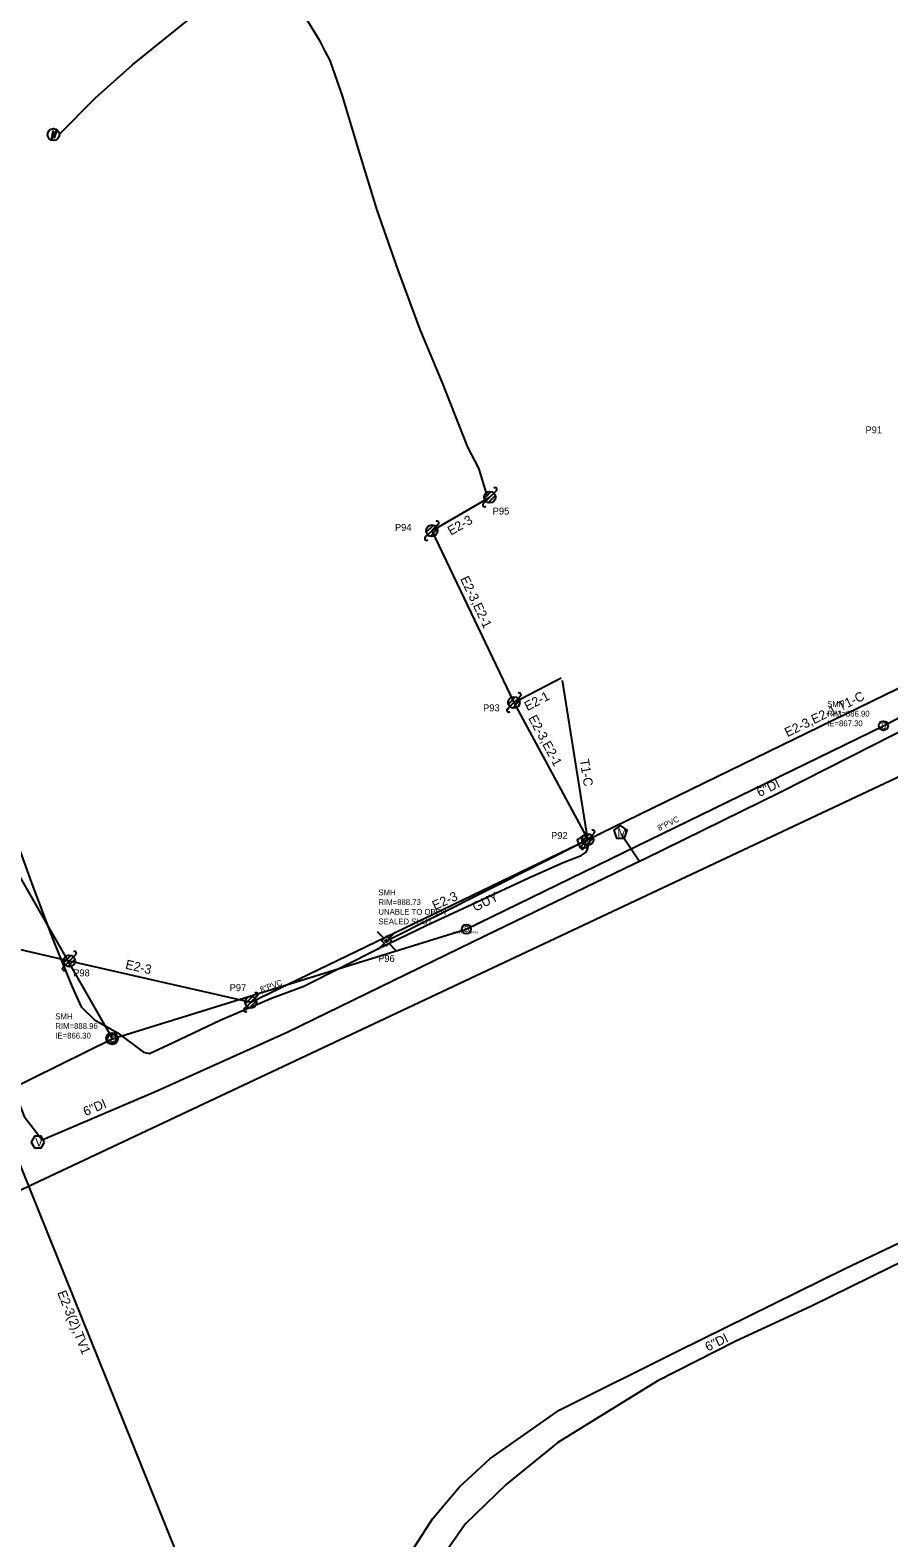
# Model space of a CAD drawing. Extents: x 1614474 to 1865144, y 1098877 to 1212550.
# Drawn here: x 1756010 to 1756381, y 1169393 to 1170044 of the extents above; entities that cross this region are included whole.
import ezdxf

# ---------------------------------------------------------------- set-up
doc = ezdxf.new("R2010")
doc.units = 0
for name, color, linetype in [('BFUSER_FIBERSPAN', 7, 'Continuous'), ('RD_EX_SU_Elec', 7, 'Continuous'), ('RD_EX_SU_H2O', 7, 'Continuous'), ('RD_EX_SU_Ovhd', 7, 'Continuous'), ('RD_EX_SU_Pole', 7, 'Continuous'), ('RD_EX_SU_Sewer', 7, 'Continuous'), ('RD_EX_SU_Telecom', 7, 'Continuous'), ('RD_EX_SU_TX_H2O', 7, 'Continuous'), ('RD_EX_SU_TX_Pole', 7, 'Continuous'), ('RD_EX_SU_TX_Sewer', 7, 'Continuous'), ('RD_EX_UT_txCode', 7, 'Continuous')]:
    doc.layers.add(name, color=color, linetype=linetype)

# ---------------------------------------------------------------- blocks, each defined once
blk = doc.blocks.new('SUE_SMH')
at = {"layer": 'RD_EX_SU_Sewer'}
blk.add_circle((0, 0), 2.5, dxfattribs=at)
blk.add_text('S', height=3.57, dxfattribs=at).set_placement((-1.1, -1.79))

msp = doc.modelspace()

# ---------------------------------------------------------------- linework, layer by layer
at = {"layer": 'BFUSER_FIBERSPAN'}
msp.add_lwpolyline([(1758078.94, 1170569.49), (1756437.67, 1169746.37), (1754965.34, 1169053.6)], dxfattribs=at)
at = {"layer": 'RD_EX_SU_Elec'}
msp.add_lwpolyline([(1756022.72, 1169998.91), (1756038.36, 1170014.52), (1756054.32, 1170028.79), (1756081.79, 1170050.93), (1756102.19, 1170065.98), (1756109.03, 1170070.78), (1756111.93, 1170070.43), (1756116.38, 1170066.35), (1756128.3, 1170050.38), (1756134.86, 1170039.55), (1756137.29, 1170034.72), (1756139.43, 1170030.67), (1756144.81, 1170015.47), (1756151.96, 1169991.44), (1756159.74, 1169966.17), (1756168.64, 1169940.65), (1756178.37, 1169914.6), (1756188.01, 1169891.65), (1756198.92, 1169863.88), (1756203.62, 1169854.78), (1756207.42, 1169842.53)], dxfattribs=at)
msp.add_lwpolyline([(1756021.57, 1170000.8), (1756020.56, 1169997.35), (1756020.06, 1169999.22), (1756019.3, 1169996.4), (1756019.99, 1170000.3), (1756020.55, 1169998.37)], close=True, dxfattribs=at)
msp.add_circle((1756020.18, 1169998.74), 2.55, dxfattribs=at)
at = {"layer": 'RD_EX_SU_H2O'}
msp.add_line((1756265.27, 1169697.05), (1756273.03, 1169685.28), dxfattribs=at)
for points in [[(1755923.91, 1169771.92), (1755939.52, 1169740.59), (1755963.83, 1169686.41), (1755992.89, 1169612.51), (1756007.59, 1169575.08), (1756015.28, 1169564.93), (1756064.58, 1169585.92), (1756121.11, 1169611.4), (1756206.64, 1169653.11), (1756271, 1169684.14), (1756275.23, 1169686.24), (1756334.12, 1169715.1), (1756393.44, 1169745.19), (1756482.23, 1169790.32), (1756557.26, 1169827.38), (1756623.37, 1169859.51), (1756626.48, 1169861.14), (1756714.89, 1169903.8), (1756780.35, 1169935.86), (1756860.71, 1169974.61), (1756869.54, 1169979.15), (1756904.9, 1169996.7)], [(1756172.98, 1169384.55), (1756183.81, 1169401.45), (1756195.48, 1169415.16), (1756208.57, 1169427.28), (1756238.45, 1169448.31), (1756289.53, 1169473.78), (1756361.95, 1169509.43), (1756422.41, 1169538.26), (1756486.25, 1169569.02), (1756566.97, 1169608.84), (1756643.55, 1169646.48), (1756724.44, 1169685.4), (1756795.74, 1169719.73), (1756876.22, 1169758.33), (1756950.1, 1169794.65)]]:
    msp.add_lwpolyline(points, dxfattribs=at)
for points in [[(1756264.92, 1169700.66), (1756262.02, 1169698.55), (1756263.13, 1169695.14), (1756266.71, 1169695.14), (1756267.82, 1169698.55)], [(1756016.37, 1169563.98), (1756014.93, 1169566.48), (1756012.04, 1169566.48), (1756010.6, 1169563.98), (1756012.04, 1169561.48), (1756014.93, 1169561.48)]]:
    msp.add_lwpolyline(points, close=True, dxfattribs=at)
at = {"layer": 'RD_EX_SU_Ovhd'}
for p, q in [((1756183.51, 1169827.81), (1756208.52, 1169842.28)), ((1756183.51, 1169827.81), (1756218.93, 1169753.67)), ((1756250.77, 1169694.49), (1756422.89, 1169778.33)), ((1756218.93, 1169753.67), (1756239.29, 1169764.34)), ((1756250.77, 1169694.49), (1756239.88, 1169763.18)), ((1756218.93, 1169753.67), (1756250.77, 1169694.49)), ((1756163.97, 1169650.76), (1756250.77, 1169694.49)), ((1755964.26, 1169656.78), (1756027.03, 1169642.15)), ((1755964.26, 1169656.78), (1756076.65, 1169378.21))]:
    msp.add_line(p, q, dxfattribs=at)
for points in [[(1756105.37, 1169624.33), (1756250.77, 1169694.49)], [(1756027.03, 1169642.15), (1756105.37, 1169624.33)]]:
    msp.add_lwpolyline(points, dxfattribs=at)
at = {"layer": 'RD_EX_SU_Pole'}
for p, q in [((1756206.11, 1169841.64), (1756209.17, 1169844.7)), ((1756206.75, 1169840.51), (1756210.29, 1169844.05)), ((1756210.29, 1169844.05), (1756211.35, 1169845.11)), ((1756205.69, 1169839.45), (1756206.75, 1169840.51)), ((1756207.87, 1169839.87), (1756210.94, 1169842.93)), ((1756185.28, 1169829.58), (1756186.34, 1169830.64)), ((1756180.68, 1169824.98), (1756181.74, 1169826.04)), ((1756181.1, 1169827.17), (1756184.16, 1169830.23)), ((1756181.74, 1169826.04), (1756185.28, 1169829.58)), ((1756182.86, 1169825.4), (1756185.93, 1169828.46)), ((1756216.52, 1169753.02), (1756219.58, 1169756.08)), ((1756217.16, 1169751.9), (1756220.7, 1169755.44)), ((1756218.29, 1169751.25), (1756221.35, 1169754.32)), ((1756220.7, 1169755.44), (1756221.76, 1169756.5)), ((1756216.1, 1169750.84), (1756217.16, 1169751.9)), ((1756248.35, 1169693.85), (1756251.42, 1169696.91)), ((1756249, 1169692.73), (1756252.54, 1169696.26)), ((1756250.12, 1169692.08), (1756253.18, 1169695.14)), ((1756252.54, 1169696.26), (1756253.6, 1169697.32)), ((1756247.94, 1169691.66), (1756249, 1169692.73)), ((1756162.86, 1169649.71), (1756160.03, 1169646.89)), ((1756162.91, 1169651.82), (1756160.09, 1169654.65)), ((1756165, 1169651.88), (1756167.84, 1169654.72)), ((1756165.04, 1169649.7), (1756167.86, 1169646.87)), ((1756024.62, 1169641.5), (1756027.68, 1169644.57)), ((1756025.27, 1169640.38), (1756028.8, 1169643.92)), ((1756026.39, 1169639.74), (1756029.45, 1169642.8)), ((1756028.8, 1169643.92), (1756029.86, 1169644.98)), ((1756024.21, 1169639.32), (1756025.27, 1169640.38)), ((1756102.55, 1169621.5), (1756103.61, 1169622.56)), ((1756102.96, 1169623.68), (1756106.02, 1169626.74)), ((1756103.61, 1169622.56), (1756107.14, 1169626.1)), ((1756104.73, 1169621.91), (1756107.79, 1169624.98)), ((1756107.14, 1169626.1), (1756108.2, 1169627.16))]:
    msp.add_line(p, q, dxfattribs=at)
for points in [[(1756163.97, 1169648.64), (1756166.1, 1169650.76), (1756163.97, 1169652.88), (1756161.85, 1169650.76)], [(1756163.97, 1169650.05), (1756164.68, 1169650.76), (1756163.97, 1169651.47), (1756163.27, 1169650.76)]]:
    msp.add_lwpolyline(points, close=True, dxfattribs=at)
for centre in [(1756208.52, 1169842.28), (1756183.51, 1169827.81), (1756218.93, 1169753.67), (1756250.77, 1169694.49), (1756027.03, 1169642.15), (1756105.37, 1169624.33)]:
    msp.add_circle(centre, 2.5, dxfattribs=at)
for centre, start, end in [((1756210.82, 1169845.64), 315, 135), ((1756206.22, 1169838.92), 135, 315), ((1756185.81, 1169831.17), 315, 135), ((1756181.21, 1169824.45), 135, 315), ((1756221.23, 1169757.03), 315, 135), ((1756216.63, 1169750.31), 135, 315), ((1756253.07, 1169697.85), 315, 135), ((1756248.47, 1169691.13), 135, 315), ((1756029.33, 1169645.51), 315, 135), ((1756024.74, 1169638.79), 135, 315), ((1756107.67, 1169627.69), 315, 135), ((1756103.08, 1169620.97), 135, 315)]:
    msp.add_arc(centre, 0.75, start, end, dxfattribs=at)
at = {"layer": 'RD_EX_SU_Sewer'}
msp.add_line((1756378.39, 1169743.65), (1756564.85, 1169841.21), dxfattribs=at)
msp.add_lwpolyline([(1755472.28, 1170308.43), (1755562.01, 1170223), (1755684.15, 1170097.75), (1755848.2, 1169927.49), (1755891.42, 1169870.58), (1755920.4, 1169827.47), (1756045.49, 1169608.65)], dxfattribs=at)
for centre in [(1756378.39, 1169743.65), (1756198.37, 1169655.86), (1756045.46, 1169608.54)]:
    msp.add_circle(centre, 2, dxfattribs=at)
at = {"layer": 'RD_EX_SU_Telecom'}
msp.add_line((1756250.16, 1169693.73), (1756250.77, 1169694.05), dxfattribs=at)
for points in [[(1756000.8, 1169703.32), (1756011.22, 1169674.31), (1756020.05, 1169651.16), (1756028.17, 1169631.24), (1756032.17, 1169622.39), (1756037.93, 1169616.8), (1756047.69, 1169611.24), (1756059.01, 1169602.72), (1756061.65, 1169602.2), (1756071.79, 1169606.93), (1756092.17, 1169616.56), (1756114.27, 1169626.03), (1756128.28, 1169631.31), (1756144.83, 1169639.6), (1756160.54, 1169647.48), (1756181.07, 1169657.5), (1756200.84, 1169666.63), (1756225.62, 1169678.09), (1756240.11, 1169684.7), (1756247.91, 1169687.72), (1756250.07, 1169689.15), (1756250.79, 1169690.65), (1756249.71, 1169693.12)], [(1756549.94, 1169589.96), (1756541.82, 1169587), (1756513.59, 1169574.05), (1756488.12, 1169561.24), (1756457.84, 1169546.06), (1756427.48, 1169532.35), (1756381.3, 1169509.82), (1756347.29, 1169493.22), (1756314.45, 1169477.96), (1756280.78, 1169460.79), (1756237.9, 1169434.39), (1756215.68, 1169416.31), (1756197.86, 1169399.08), (1756179.37, 1169372.51), (1756168.44, 1169336.07), (1756173.6, 1169292.17), (1756175.56, 1169279.77)]]:
    msp.add_lwpolyline(points, dxfattribs=at)
msp.add_lwpolyline([(1756249.08, 1169696.49), (1756246.23, 1169694.42), (1756247.32, 1169691.07), (1756250.84, 1169691.07), (1756251.93, 1169694.42)], close=True, dxfattribs=at)
at = {"layer": 'RD_EX_SU_TX_Sewer'}
msp.add_line((1756198.37, 1169655.86), (1756378.39, 1169743.65), dxfattribs=at)
msp.add_lwpolyline([(1755953.84, 1169563.33), (1756045.46, 1169608.54), (1756198.37, 1169655.86)], dxfattribs=at)

# ---------------------------------------------------------------- block references
at = {"layer": 'RD_EX_SU_Sewer'}
msp.add_blockref('SUE_SMH', (1756045.49, 1169608.65), dxfattribs=at)

# ---------------------------------------------------------------- texts
at = {"layer": 'RD_EX_SU_H2O'}
for s, p in [('M', (1756263.55, 1169695.62)), ('V', (1756012.28, 1169562.11))]:
    msp.add_text(s, height=3.75, dxfattribs=at).set_placement(p)
at = {"layer": 'RD_EX_SU_Ovhd'}
for s, rotation, p in [('E2-3', 30.05095, (1756191.73, 1169825.64)), ('E2-3,E2-1', 295.53582, (1756195.64, 1169807.05)), ('E2-1', 27.65577, (1756224.73, 1169749.93)), ('E2-3,E2-1,T1-C', 25.96953, (1756336.95, 1169738.69)), ('E2-3,E2-1', 298.2807, (1756224.98, 1169746.95)), ('T1-C', 279.01019, (1756247.32, 1169729)), ('E2-3', 24.27674, (1756184.76, 1169664.01)), ('GUY', 26.74249, (1756202.28, 1169663.34)), ('E2-3', 347.18337, (1756050.97, 1169638.86)), ('E2-3(2),TV1', 291.97147, (1756021.77, 1169499))]:
    msp.add_text(s, height=4, rotation=rotation, dxfattribs=at).set_placement(p)
at = {"layer": 'RD_EX_SU_Sewer'}
for p in [(1756377.37, 1169742.46), (1756197.34, 1169654.68), (1756044.44, 1169607.36)]:
    msp.add_text('S', height=2.5, dxfattribs=at).set_placement(p)
at = {"layer": 'RD_EX_SU_Telecom'}
msp.add_text('T', height=3.75, dxfattribs=at).set_placement((1756247.85, 1169691.27))
at = {"layer": 'RD_EX_SU_TX_H2O'}
for rotation, p in [(26.10606, (1756324.95, 1169712.83)), (23.06266, (1756034.06, 1169575.1)), (26.21276, (1756302.65, 1169473.55))]:
    msp.add_text('6"DI', height=4, rotation=rotation, dxfattribs=at).set_placement(p)
at = {"layer": 'RD_EX_SU_TX_Pole'}
for s, p in [('P91', (1756370.67, 1169869.81)), ('P95', (1756209.78, 1169834.79)), ('P94', (1756167.57, 1169827.72)), ('P93', (1756205.62, 1169749.87)), ('P92', (1756234.97, 1169694.78)), ('P96', (1756160.31, 1169641.72)), ('P98', (1756028.72, 1169635.5)), ('P97', (1756096.23, 1169629.12))]:
    msp.add_text(s, height=3, dxfattribs=at).set_placement(p)
at = {"layer": 'RD_EX_SU_TX_Sewer'}
for s, p in [('SMH', (1756354.12, 1169751.77)), ('RIM=886.90', (1756354.12, 1169747.6)), ('IE=867.30', (1756354.12, 1169743.43)), ('SMH', (1756160.45, 1169670.45)), ('RIM=888.73', (1756160.45, 1169666.28)), ('UNABLE TO OPEN', (1756160.45, 1169662.11)), ('SEALED SHUT', (1756160.45, 1169657.95)), ('SMH', (1756020.99, 1169617)), ('RIM=888.96', (1756020.99, 1169612.83)), ('IE=866.30', (1756020.99, 1169608.67))]:
    msp.add_text(s, height=2.5, dxfattribs=at).set_placement(p)
for rotation, p in [(26.15889, (1756281.59, 1169698.15)), (20.19884, (1756109.87, 1169628.49))]:
    msp.add_text('8"PVC', height=2.5, rotation=rotation, dxfattribs=at).set_placement(p)
at = {"layer": 'RD_EX_UT_txCode'}
for s, p in [('18002', (1756376.52, 1169744.65)), ('SMH', (1756377.1, 1169741.65)), ('18003', (1756196.49, 1169656.86)), ('CAN NOT OPEN', (1756192.81, 1169653.86)), ('17057', (1756043.63, 1169609.54)), ('SMH', (1756044.17, 1169606.54))]:
    msp.add_text(s, height=1, dxfattribs=at).set_placement(p)

doc.saveas('drawing.dxf')
